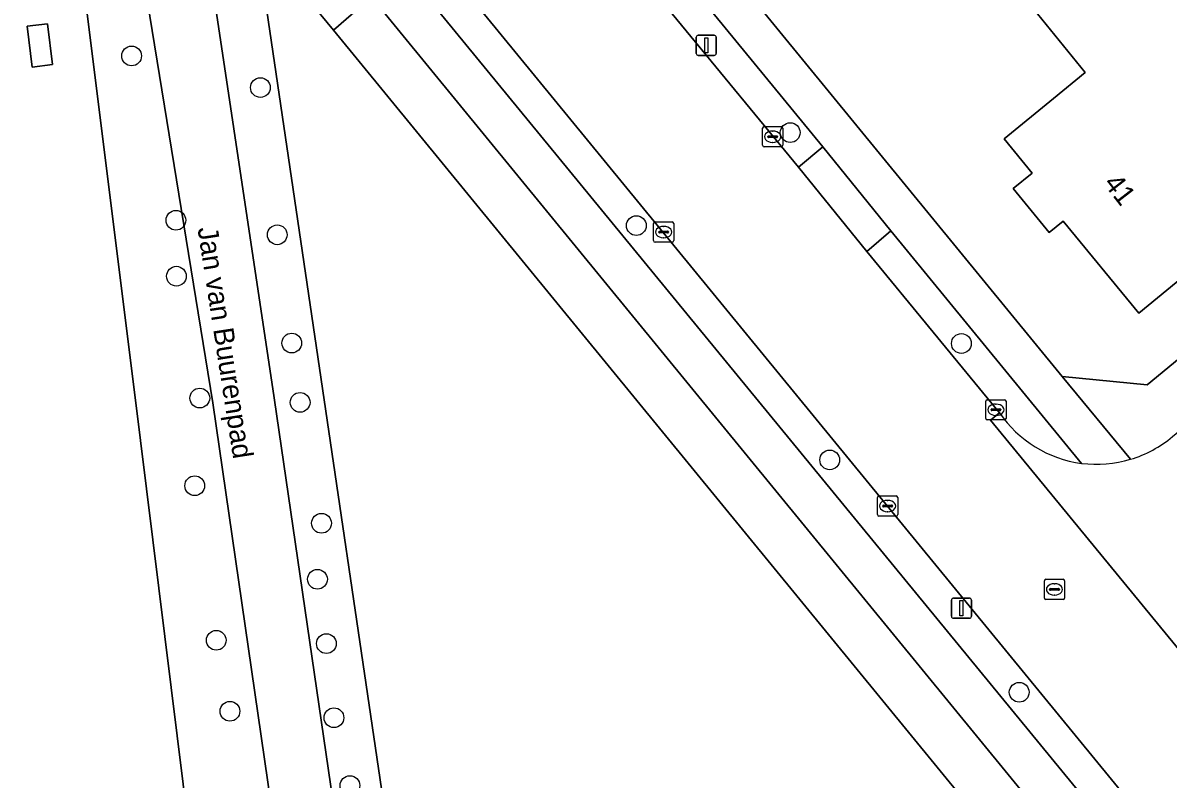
# Model space of a CAD drawing. Extents: x 157320 to 158835, y 386650 to 388491.
# Drawn here: x 157939.2 to 157995.9, y 387284 to 387321.4 of the extents above; entities that cross this region are included whole.
import ezdxf

# ---------------------------------------------------------------- set-up
doc = ezdxf.new("R2010")
doc.units = 0
for name, color, linetype in [('IMGEO_Boom', 7, 'Continuous'), ('IMGEO_Erf', 7, 'Continuous'), ('IMGEO_Fietspad_gesloten', 7, 'Continuous'), ('IMGEO_Groenvoorziening', 7, 'Continuous'), ('IMGEO_Kolk', 7, 'Continuous'), ('IMGEO_Lichtmast', 7, 'Continuous'), ('IMGEO_Loofbos', 7, 'Continuous'), ('IMGEO_Openbare_ruimte_label', 7, 'Continuous'), ('IMGEO_Pand', 7, 'Continuous'), ('IMGEO_Pand_nummerreeks', 7, 'Continuous'), ('IMGEO_Rijbaan_lokaal_gesloten', 7, 'Continuous'), ('IMGEO_Rioolput', 7, 'Continuous'), ('IMGEO_Voetpad_open', 7, 'Continuous')]:
    doc.layers.add(name, color=color, linetype=linetype)

msp = doc.modelspace()

# ---------------------------------------------------------------- linework, layer by layer
at = {"layer": 'IMGEO_Boom'}
for centre in [(157944.573, 387319.77), (157950.953, 387318.204), (157977.186, 387315.974), (157946.767, 387311.635), (157969.567, 387311.369), (157951.785, 387310.914), (157946.795, 387308.864), (157952.506, 387305.554), (157985.664, 387305.532), (157947.951, 387302.833), (157952.92, 387302.619), (157979.145, 387299.77), (157947.699, 387298.491), (157953.978, 387296.63), (157953.778, 387293.86), (157948.765, 387290.837), (157954.22, 387290.676), (157988.526, 387288.265), (157949.443, 387287.324), (157954.595, 387287.006), (157955.385, 387283.646)]:
    msp.add_circle(centre, 0.489, dxfattribs=at)
at = {"layer": 'IMGEO_Erf'}
for points in [[(157996.263, 387382.003), (157992.358, 387378.849), (157985.722, 387373.306), (157959.584, 387351.924), (157957.079, 387349.875), (157956.829, 387349.657), (157956.603, 387349.414), (157956.404, 387349.149), (157956.234, 387348.864), (157956.094, 387348.564), (157955.986, 387348.25), (157955.912, 387347.927), (157955.872, 387347.597), (157955.867, 387347.266), (157955.896, 387346.935), (157955.96, 387346.61), (157956.058, 387346.293), (157956.183, 387345.981), (157990.647, 387303.891), (157994.856, 387303.485), (158000, 387307.71)], [(157951.673, 387247.165), (157945.015, 387300.726), (157941.835, 387326.245)]]:
    msp.add_lwpolyline(points, dxfattribs=at)
for points in [[(157997.61, 387331.215), (158000, 387328.308), (158002.296, 387325.515), (158000, 387323.627), (157997.807, 387321.824), (158000, 387319.157), (158004.288, 387313.941), (158000.729, 387311.02), (158000.161, 387311.713), (158000, 387311.581), (157994.446, 387307.032), (157990.701, 387311.593), (157990.008, 387311.025), (157988.234, 387313.201), (157989.171, 387313.973), (157987.777, 387315.659), (157990.221, 387317.668), (157991.788, 387318.957), (157988.138, 387323.453)], [(157939.402, 387321.239), (157940.413, 387321.365), (157940.664, 387319.347), (157939.653, 387319.221)]]:
    msp.add_lwpolyline(points, close=True, dxfattribs=at)
at = {"layer": 'IMGEO_Fietspad_gesloten'}
for points in [[(157943.026, 387336.817), (157944.636, 387326.919), (157948.59, 387302.603), (157954.197, 387264.013), (157955.766, 387251.171), (157955.818, 387250), (157955.899, 387248.147), (157956.511, 387243.601), (157958.41, 387239.596), (157958.407, 387239.53), (157972.436, 387212.847), (157973.803, 387210.247), (157973.945, 387209.978), (157976.178, 387211.336), (157976.05, 387211.578), (157974.701, 387214.132), (157960.881, 387240.298)], [(157958.937, 387246.533), (157958.825, 387248.538), (157958.71, 387250), (157958.598, 387251.434), (157957.242, 387264.362), (157951.641, 387302.843), (157947.638, 387329.502)]]:
    msp.add_lwpolyline(points, dxfattribs=at)
at = {"layer": 'IMGEO_Groenvoorziening'}
for points in [[(157946.102, 387338.65), (158000, 387272.965), (158000.735, 387272.069), (158001.953, 387273.145), (158000, 387275.528), (157949.905, 387336.66), (157948.052, 387338.921), (157946.867, 387339.91), (157946.189, 387339.362)], [(157955.899, 387248.147), (157955.818, 387250), (157955.766, 387251.171), (157954.197, 387264.013), (157948.59, 387302.603), (157944.636, 387326.919), (157943.661, 387326.684), (157941.835, 387326.245), (157945.015, 387300.726), (157951.673, 387247.165), (157896.648, 387213.292), (157893.894, 387211.596), (157893.288, 387211.223), (157890.498, 387209.505), (157877.89, 387201.744), (157874.54, 387199.682), (157874.696, 387199.489), (157874.851, 387199.296), (157876.087, 387197.587)], [(157996.119, 387300.924), (158000, 387304.114), (158018.276, 387319.134), (158016.507, 387321.27), (158000, 387307.71), (157994.856, 387303.485), (157990.647, 387303.891), (157994.037, 387299.8)], [(157991.617, 387299.597), (157982.175, 387311.106), (157980.989, 387310.095), (157987.554, 387302.107)]]:
    msp.add_lwpolyline(points, dxfattribs=at)
for points in [[(157950.733, 387325.724), (157954.567, 387321.043), (157956.447, 387322.693), (157946.913, 387334.332), (157947.638, 387329.502), (157951.641, 387302.843), (157957.242, 387264.362), (157958.598, 387251.434), (157958.71, 387250), (157958.825, 387248.538), (157961.443, 387248.282), (157961.125, 387251.309), (157959.723, 387264.673)], [(157978.809, 387315.263), (157971.093, 387324.678), (157969.875, 387323.659), (157977.593, 387314.256)], [(157956.447, 387322.693), (157954.567, 387321.043), (157995.369, 387271.233), (157997.295, 387268.882), (157999.484, 387270.155)]]:
    msp.add_lwpolyline(points, close=True, dxfattribs=at)
for centre, radius, start, end in [((157992.382, 387305.379), 5.833, 214.1268, 262.4601), ((157992.376, 387305.368), 5.81, 286.6152, 310.1109)]:
    msp.add_arc(centre, radius, start, end, dxfattribs=at)
at = {"layer": 'IMGEO_Kolk'}
for p, q in [((157975.817, 387315.345), (157975.817, 387316.197)), ((157975.892, 387316.271), (157976.744, 387316.271)), ((157976.119, 387315.814), (157976.517, 387315.814)), ((157976.305, 387316.051), (157976.33, 387316.051)), ((157976.818, 387316.197), (157976.818, 387315.345)), ((157976.744, 387315.271), (157975.892, 387315.271)), ((157976.076, 387315.765), (157976.076, 387315.777)), ((157976.514, 387315.728), (157976.116, 387315.728)), ((157976.328, 387315.491), (157976.303, 387315.491)), ((157976.56, 387315.777), (157976.56, 387315.765)), ((157970.419, 387310.624), (157970.419, 387311.476)), ((157970.494, 387311.55), (157971.346, 387311.55)), ((157970.907, 387311.33), (157970.932, 387311.33)), ((157971.42, 387311.476), (157971.42, 387310.624)), ((157970.678, 387311.044), (157970.678, 387311.056)), ((157971.116, 387311.007), (157970.718, 387311.007)), ((157970.721, 387311.093), (157971.119, 387311.093)), ((157970.93, 387310.77), (157970.905, 387310.77)), ((157971.162, 387311.056), (157971.162, 387311.044)), ((157971.346, 387310.55), (157970.494, 387310.55)), ((157986.947, 387302.751), (157987.799, 387302.751)), ((157986.872, 387301.825), (157986.872, 387302.677)), ((157987.131, 387302.245), (157987.131, 387302.257)), ((157987.569, 387302.208), (157987.171, 387302.208)), ((157987.174, 387302.294), (157987.572, 387302.294)), ((157987.36, 387302.531), (157987.385, 387302.531)), ((157987.615, 387302.257), (157987.615, 387302.245)), ((157987.873, 387302.677), (157987.873, 387301.825)), ((157987.799, 387301.751), (157986.947, 387301.751)), ((157987.383, 387301.971), (157987.358, 387301.971)), ((157981.508, 387297.06), (157981.508, 387297.912)), ((157981.583, 387297.986), (157982.435, 387297.986)), ((157981.996, 387297.766), (157982.021, 387297.766)), ((157982.509, 387297.912), (157982.509, 387297.06)), ((157981.767, 387297.48), (157981.767, 387297.492)), ((157982.205, 387297.443), (157981.807, 387297.443)), ((157981.81, 387297.529), (157982.208, 387297.529)), ((157982.019, 387297.206), (157981.994, 387297.206)), ((157982.251, 387297.492), (157982.251, 387297.48)), ((157982.435, 387296.986), (157981.583, 387296.986))]:
    msp.add_line(p, q, dxfattribs=at)
for points in [[(157975.817, 387315.345), (157975.817, 387316.197)], [(157975.892, 387316.271), (157976.744, 387316.271)], [(157976.818, 387316.197), (157976.818, 387315.345)], [(157976.744, 387315.271), (157975.892, 387315.271)], [(157970.419, 387310.624), (157970.419, 387311.476)], [(157970.494, 387311.55), (157971.346, 387311.55)], [(157971.42, 387311.476), (157971.42, 387310.624)], [(157971.346, 387310.55), (157970.494, 387310.55)], [(157986.947, 387302.751), (157987.799, 387302.751)], [(157986.872, 387301.825), (157986.872, 387302.677)], [(157987.873, 387302.677), (157987.873, 387301.825)], [(157987.799, 387301.751), (157986.947, 387301.751)], [(157981.508, 387297.06), (157981.508, 387297.912)], [(157981.583, 387297.986), (157982.435, 387297.986)], [(157982.509, 387297.912), (157982.509, 387297.06)], [(157982.435, 387296.986), (157981.583, 387296.986)]]:
    msp.add_lwpolyline(points, dxfattribs=at)
for centre, radius, start, end in [((157975.894, 387316.195), 0.0765, 91.552, 178.448), ((157975.894, 387316.195), 0.0765, 91.552, 178.448), ((157976.116, 387315.774), 0.0403, 85.8775, 175.7526), ((157976.521, 387315.776), 0.0386, 1.7309, 96.639), ((157976.742, 387316.195), 0.0765, 1.552, 88.448), ((157976.742, 387316.195), 0.0765, 1.552, 88.448), ((157975.894, 387315.347), 0.0765, 181.552, 268.448), ((157975.894, 387315.347), 0.0765, 181.552, 268.448), ((157976.113, 387315.764), 0.0366, 178.938, 274.7102), ((157976.517, 387315.771), 0.043, 264.8664, 352.4533), ((157976.742, 387315.347), 0.0765, 271.552, 358.448), ((157976.742, 387315.347), 0.0765, 271.552, 358.448), ((157970.496, 387311.474), 0.0765, 91.552, 178.448), ((157970.496, 387311.474), 0.0765, 91.552, 178.448), ((157971.344, 387311.474), 0.0765, 1.552, 88.448), ((157971.344, 387311.474), 0.0765, 1.552, 88.448), ((157970.718, 387311.053), 0.0403, 85.8775, 175.7526), ((157970.715, 387311.043), 0.0366, 178.938, 274.7102), ((157971.119, 387311.05), 0.043, 264.8664, 352.4533), ((157971.123, 387311.055), 0.0386, 1.7309, 96.639), ((157970.496, 387310.626), 0.0765, 181.552, 268.448), ((157970.496, 387310.626), 0.0765, 181.552, 268.448), ((157971.344, 387310.626), 0.0765, 271.552, 358.448), ((157971.344, 387310.626), 0.0765, 271.552, 358.448), ((157986.949, 387302.675), 0.0765, 91.552, 178.448), ((157986.949, 387302.675), 0.0765, 91.552, 178.448), ((157987.797, 387302.675), 0.0765, 1.552, 88.448), ((157987.797, 387302.675), 0.0765, 1.552, 88.448), ((157987.171, 387302.254), 0.0403, 85.8775, 175.7526), ((157987.168, 387302.244), 0.0366, 178.938, 274.7102), ((157987.572, 387302.251), 0.043, 264.8664, 352.4533), ((157987.576, 387302.256), 0.0386, 1.7309, 96.639), ((157986.949, 387301.827), 0.0765, 181.552, 268.448), ((157986.949, 387301.827), 0.0765, 181.552, 268.448), ((157987.797, 387301.827), 0.0765, 271.552, 358.448), ((157987.797, 387301.827), 0.0765, 271.552, 358.448), ((157981.585, 387297.91), 0.0765, 91.552, 178.448), ((157981.585, 387297.91), 0.0765, 91.552, 178.448), ((157982.433, 387297.91), 0.0765, 1.552, 88.448), ((157982.433, 387297.91), 0.0765, 1.552, 88.448), ((157981.807, 387297.489), 0.0403, 85.8775, 175.7526), ((157981.804, 387297.479), 0.0366, 178.938, 274.7102), ((157982.208, 387297.486), 0.043, 264.8664, 352.4533), ((157982.212, 387297.491), 0.0386, 1.7309, 96.639), ((157981.585, 387297.062), 0.0765, 181.552, 268.448), ((157981.585, 387297.062), 0.0765, 181.552, 268.448), ((157982.433, 387297.062), 0.0765, 271.552, 358.448), ((157982.433, 387297.062), 0.0765, 271.552, 358.448)]:
    msp.add_arc(centre, radius, start, end, dxfattribs=at)
for centre, major_axis, ratio, start_param, end_param in [((157976.304, 387315.771), (-0.387, 0.002), 0.722429, 4.712389, 7.853982), ((157976.329, 387315.771), (-0.39, 0.002), 0.717154, 1.570796, 4.712389), ((157970.906, 387311.05), (-0.387, 0.002), 0.722429, 4.712389, 7.853982), ((157970.931, 387311.05), (-0.39, 0.002), 0.717154, 1.570796, 4.712389), ((157987.359, 387302.251), (-0.387, 0.002), 0.722429, 4.712389, 7.853982), ((157987.384, 387302.251), (-0.39, 0.002), 0.717154, 1.570796, 4.712389), ((157981.995, 387297.486), (-0.387, 0.002), 0.722429, 4.712389, 7.853982), ((157982.02, 387297.486), (-0.39, 0.002), 0.717154, 1.570796, 4.712389)]:
    msp.add_ellipse(centre, major_axis=major_axis, ratio=ratio, start_param=start_param, end_param=end_param, dxfattribs=at)
at = {"layer": 'IMGEO_Lichtmast'}
for p, q in [((157972.533, 387319.895), (157972.533, 387320.695)), ((157972.533, 387320.695), (157972.533, 387319.895)), ((157972.633, 387320.795), (157973.423, 387320.795)), ((157973.423, 387320.795), (157972.633, 387320.795)), ((157973.523, 387320.695), (157973.523, 387319.895)), ((157973.523, 387319.895), (157973.523, 387320.695)), ((157973.423, 387319.795), (157972.633, 387319.795)), ((157972.633, 387319.795), (157973.423, 387319.795)), ((157985.172, 387292.028), (157985.172, 387292.828)), ((157985.172, 387292.828), (157985.172, 387292.028)), ((157985.272, 387292.928), (157986.062, 387292.928)), ((157986.062, 387292.928), (157985.272, 387292.928)), ((157986.162, 387292.828), (157986.162, 387292.028)), ((157986.162, 387292.028), (157986.162, 387292.828)), ((157986.062, 387291.928), (157985.272, 387291.928)), ((157985.272, 387291.928), (157986.062, 387291.928))]:
    msp.add_line(p, q, dxfattribs=at)
for points in [[(157972.953, 387320.67), (157973.103, 387320.67), (157973.103, 387319.92), (157972.953, 387319.92), (157972.953, 387320.67)], [(157985.592, 387292.803), (157985.742, 387292.803), (157985.742, 387292.053), (157985.592, 387292.053), (157985.592, 387292.803)]]:
    msp.add_lwpolyline(points, dxfattribs=at)
for centre, start, end in [((157972.633, 387320.695), 90, 180), ((157972.633, 387320.695), 90, 180), ((157973.423, 387320.695), 0, 90), ((157973.423, 387320.695), 360, 90), ((157972.633, 387319.895), 180, 270), ((157972.633, 387319.895), 180, 270), ((157973.423, 387319.895), 270, 0), ((157973.423, 387319.895), 270, 0), ((157985.272, 387292.828), 90, 180), ((157985.272, 387292.828), 90, 180), ((157986.062, 387292.828), 0, 90), ((157986.062, 387292.828), 360, 90), ((157985.272, 387292.028), 180, 270), ((157985.272, 387292.028), 180, 270), ((157986.062, 387292.028), 270, 0), ((157986.062, 387292.028), 270, 0)]:
    msp.add_arc(centre, 0.1, start, end, dxfattribs=at)
at = {"layer": 'IMGEO_Loofbos'}
msp.add_lwpolyline([(157954.567, 387321.043), (157950.733, 387325.724), (157959.723, 387264.673), (157961.125, 387251.309), (157975.494, 387259.669), (157969.503, 387269.497), (157968.565, 387268.92), (157966.931, 387271.607), (157965.933, 387273.248), (157974.604, 387278.415), (157983.258, 387264.186), (157995.369, 387271.233)], close=True, dxfattribs=at)
at = {"layer": 'IMGEO_Pand'}
for points in [[(157990.221, 387317.668), (157987.777, 387315.659), (157989.171, 387313.973), (157988.234, 387313.201), (157990.008, 387311.025), (157990.701, 387311.593), (157994.446, 387307.032), (158000, 387311.581), (158000.161, 387311.713), (158000.729, 387311.02), (158004.288, 387313.941), (158000, 387319.157), (157997.807, 387321.824), (158000, 387323.627), (158002.296, 387325.515), (158000, 387328.308), (157997.61, 387331.215), (157988.138, 387323.453), (157991.788, 387318.957)], [(157940.413, 387321.365), (157939.402, 387321.239), (157939.653, 387319.221), (157940.664, 387319.347)]]:
    msp.add_lwpolyline(points, close=True, dxfattribs=at)
at = {"layer": 'IMGEO_Rijbaan_lokaal_gesloten'}
for points in [[(158004.449, 387281.5), (158000, 387286.885), (157998.976, 387288.125), (157998.559, 387287.784), (157987.107, 387301.738), (157987.554, 387302.107), (157980.989, 387310.095), (157977.593, 387314.256), (157969.875, 387323.659), (157966.789, 387327.454), (157964.543, 387330.173), (157961.452, 387333.927), (157955.584, 387341.078), (157949.905, 387336.66), (158000, 387275.528)], [(157987.554, 387302.107), (157987.107, 387301.738), (157998.559, 387287.784), (157998.976, 387288.125)]]:
    msp.add_lwpolyline(points, dxfattribs=at)
for centre, radius, start, end in [((157992.382, 387305.379), 5.833, 214.1268, 262.4601), ((157992.376, 387305.368), 5.81, 286.6152, 310.1109), ((157992.347, 387305.421), 5.869, 262.8553, 286.7347)]:
    msp.add_arc(centre, radius, start, end, dxfattribs=at)
at = {"layer": 'IMGEO_Rioolput'}
for p, q in [((157989.772, 387292.931), (157989.772, 387293.783)), ((157989.847, 387293.857), (157990.699, 387293.857)), ((157990.773, 387293.783), (157990.773, 387292.931)), ((157990.031, 387293.351), (157990.031, 387293.363)), ((157990.469, 387293.314), (157990.071, 387293.314)), ((157990.074, 387293.4), (157990.472, 387293.4)), ((157990.26, 387293.637), (157990.285, 387293.637)), ((157990.515, 387293.363), (157990.515, 387293.351)), ((157990.699, 387292.857), (157989.847, 387292.857)), ((157990.283, 387293.077), (157990.258, 387293.077))]:
    msp.add_line(p, q, dxfattribs=at)
for points in [[(157989.772, 387292.931), (157989.772, 387293.783)], [(157989.847, 387293.857), (157990.699, 387293.857)], [(157990.773, 387293.783), (157990.773, 387292.931)], [(157990.699, 387292.857), (157989.847, 387292.857)]]:
    msp.add_lwpolyline(points, dxfattribs=at)
for centre, radius, start, end in [((157989.849, 387293.781), 0.0765, 91.552, 178.448), ((157989.849, 387293.781), 0.0765, 91.552, 178.448), ((157990.697, 387293.781), 0.0765, 1.552, 88.448), ((157990.697, 387293.781), 0.0765, 1.552, 88.448), ((157990.071, 387293.36), 0.0403, 85.8775, 175.7526), ((157990.068, 387293.35), 0.0366, 178.938, 274.7102), ((157990.472, 387293.357), 0.043, 264.8664, 352.4533), ((157990.476, 387293.362), 0.0386, 1.7309, 96.639), ((157989.849, 387292.933), 0.0765, 181.552, 268.448), ((157989.849, 387292.933), 0.0765, 181.552, 268.448), ((157990.697, 387292.933), 0.0765, 271.552, 358.448), ((157990.697, 387292.933), 0.0765, 271.552, 358.448)]:
    msp.add_arc(centre, radius, start, end, dxfattribs=at)
for centre, major_axis, ratio, start_param, end_param in [((157990.259, 387293.357), (-0.387, 0.002), 0.722429, 4.712389, 7.853982), ((157990.284, 387293.357), (-0.39, 0.002), 0.717154, 1.570796, 4.712389)]:
    msp.add_ellipse(centre, major_axis=major_axis, ratio=ratio, start_param=start_param, end_param=end_param, dxfattribs=at)
at = {"layer": 'IMGEO_Voetpad_open'}
for points in [[(157994.037, 387299.8), (157990.647, 387303.891), (157956.183, 387345.981), (157953.173, 387349.657)], [(157952.486, 387347.303), (157962.681, 387334.949), (157965.801, 387331.153), (157968.009, 387328.477), (157971.093, 387324.678), (157978.809, 387315.263), (157982.175, 387311.106), (157991.617, 387299.597)], [(158024.7, 387244.176), (158019.965, 387249.158), (158019.205, 387250), (158017.345, 387252.062), (158014.64, 387255.124), (158003.224, 387269.036), (158000.735, 387272.069), (158000, 387272.965), (157946.102, 387338.65)], [(157946.913, 387334.332), (157956.447, 387322.693), (157999.484, 387270.155), (158001.465, 387267.718), (158002.445, 387266.373), (158009.6, 387257.817), (158013.703, 387252.963), (158016.061, 387250.304), (158016.341, 387250), (158020.077, 387245.943)]]:
    msp.add_lwpolyline(points, dxfattribs=at)
msp.add_lwpolyline([(157980.989, 387310.095), (157982.175, 387311.106), (157978.809, 387315.263), (157977.593, 387314.256)], close=True, dxfattribs=at)
msp.add_arc((157992.347, 387305.421), 5.869, 262.8553, 286.7347, dxfattribs=at)

# ---------------------------------------------------------------- texts
at = {"layer": 'IMGEO_Openbare_ruimte_label'}
msp.add_text('Jan van Buurenpad', height=1, rotation=278.8028, dxfattribs=at).set_placement((157947.838, 387311.237))
at = {"layer": 'IMGEO_Pand_nummerreeks'}
msp.add_text('41', height=1, rotation=307.7054, dxfattribs=at).set_placement((157992.669, 387313.451))

doc.saveas('drawing.dxf')
